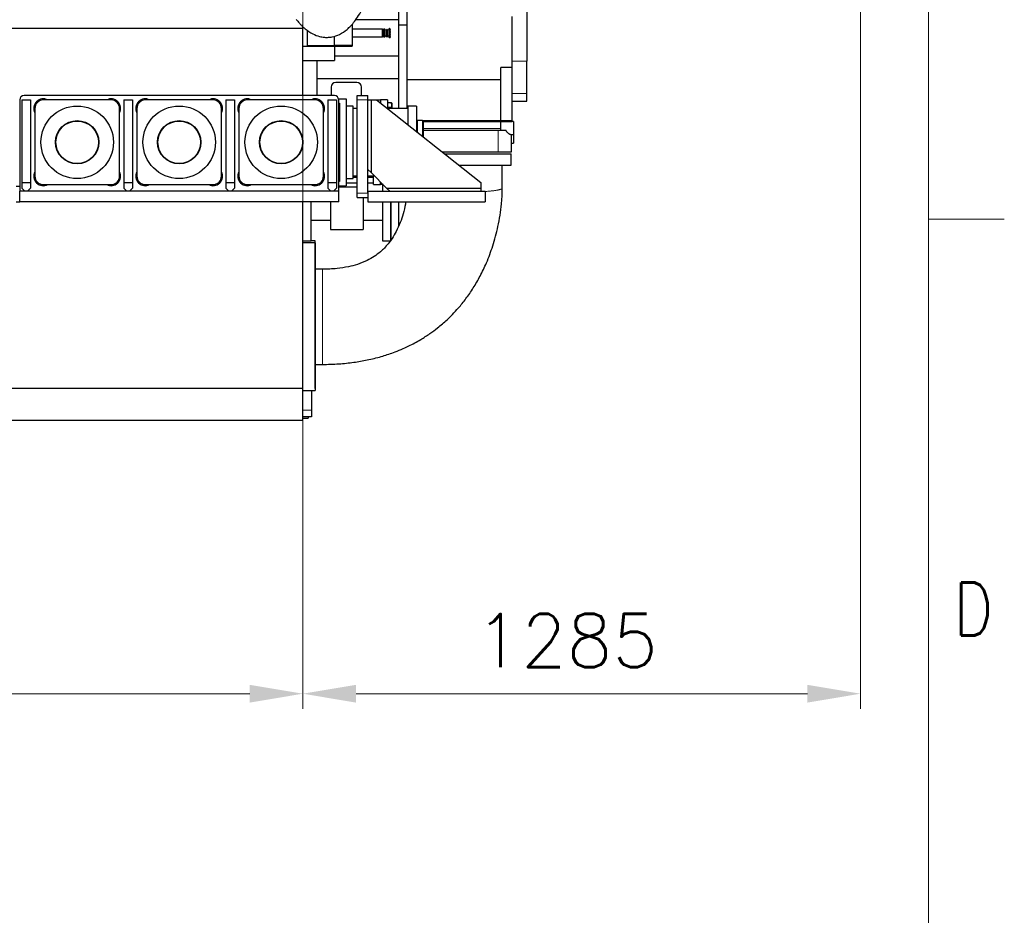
# Model space of a CAD drawing. Header units: inches. Extents: x 0 to 20790, y -12 to 14700.
# Tile 348 of 359: x 18521 to 20790, y 7497 to 9559. Entities that reach past the tile are written whole.
import ezdxf

# ---------------------------------------------------------------- set-up
doc = ezdxf.new("R2010")
doc.units = ezdxf.units.IN
for name, color, linetype, true_color in [('1', 7, 'Continuous', 0xffffff), ('101', 7, 'Continuous', 0xffffff), ('204', 7, 'Continuous', 0xffffff), ('210', 7, 'Continuous', 0xffffff), ('254', 7, 'Continuous', 0xffffff)]:
    doc.layers.add(name, color=color, linetype=linetype, true_color=true_color)
doc.styles.add('latin_extended', font='simplex.shx')
doc.dimstyles.get("Standard").update_dxf_attribs({"dimtxt": 0.18, "dimasz": 0.18, "dimexe": 0.18, "dimexo": 0.0625, "dimgap": 0.09, "dimtad": 0, "dimtih": 1, "dimtoh": 1, "dimdec": 4, "dimzin": 0, "dimdsep": 46, "dimtxsty": 'Standard', "dimcen": 0.09, "dimadec": 0, "dimazin": 0, "dimtfac": 1, "dimtdec": 4, "dimtofl": 0, "dimtmove": 0, "dimatfit": 3, "dimfxl": 1, "dimtolj": 1, "dimtzin": 0, "dimarcsym": 0})

# ---------------------------------------------------------------- blocks, each defined once
blk = doc.blocks.new('_U3')
at = {"layer": '254', "color": 3, "linetype": 'Continuous', "lineweight": 13, "transparency": 16777216}
for p, q in [((14033.7, 9505), (14033.7, 7972)), ((19173.7, 9505), (19173.7, 7972)), ((19051.2, 8007), (14156.2, 8007))]:
    blk.add_line(p, q, dxfattribs=at)
at = {"layer": '254', "color": 3, "transparency": 16777216}
for points in [[(14156.2, 8027.4), (14156.2, 7986.5), (14033.7, 8007)], [(19051.2, 7986.5), (19051.2, 8027.4), (19173.7, 8007)]]:
    blk.add_solid(points, dxfattribs=at)
at = {"layer": 'Defpoints', "color": 0, "transparency": 16777216}
for p in [(14033.7, 9540), (19173.7, 9540), (14033.7, 8007)]:
    blk.add_point(p, dxfattribs=at)
at = {"layer": '254', "color": 2, "lineweight": 13, "transparency": 16777216, "insert": (16399.6, 8190.7), "char_height": 122.5, "attachment_point": 1, "style": 'latin_extended'}
blk.add_mtext('\\A1;5140', dxfattribs=at)
blk = doc.blocks.new('_U10')
at = {"layer": '254', "color": 3, "linetype": 'Continuous', "lineweight": 13, "transparency": 16777216}
for p, q in [((20458.7, 11327.4), (20458.7, 7972)), ((19173.7, 9380), (19173.7, 7972)), ((20336.2, 8007), (19296.2, 8007))]:
    blk.add_line(p, q, dxfattribs=at)
at = {"layer": '254', "color": 3, "transparency": 16777216}
for points in [[(19296.2, 8027.4), (19296.2, 7986.5), (19173.7, 8007)], [(20336.2, 7986.5), (20336.2, 8027.4), (20458.7, 8007)]]:
    blk.add_solid(points, dxfattribs=at)
at = {"layer": 'Defpoints', "color": 0, "transparency": 16777216}
for p in [(20458.7, 11362.4), (19173.7, 9415), (19173.7, 8007)]:
    blk.add_point(p, dxfattribs=at)
at = {"layer": '254', "color": 2, "lineweight": 13, "transparency": 16777216, "insert": (19571.7, 8190.7), "char_height": 122.5, "attachment_point": 1, "style": 'latin_extended'}
blk.add_mtext('\\A1;1285', dxfattribs=at)
blk = doc.blocks.new('_U11')
at = {"layer": '254', "color": 3, "linetype": 'Continuous', "lineweight": 13, "transparency": 16777216}
for p, q in [((19173.7, 9450), (19173.7, 12477.4)), ((19878.7, 12148), (19878.7, 12477.4)), ((19296.2, 12442.4), (19756.2, 12442.4))]:
    blk.add_line(p, q, dxfattribs=at)
at = {"layer": '254', "color": 3, "transparency": 16777216}
for points in [[(19296.2, 12462.8), (19296.2, 12422), (19173.7, 12442.4)], [(19756.2, 12422), (19756.2, 12462.8), (19878.7, 12442.4)]]:
    blk.add_solid(points, dxfattribs=at)
at = {"layer": 'Defpoints', "color": 0, "transparency": 16777216}
for p in [(19878.7, 12442.4), (19878.7, 12113), (19173.7, 9415)]:
    blk.add_point(p, dxfattribs=at)
at = {"layer": '254', "color": 2, "lineweight": 13, "transparency": 16777216, "insert": (19354.4, 12626.2), "char_height": 122.5, "attachment_point": 1, "style": 'latin_extended'}
blk.add_mtext('\\A1;705', dxfattribs=at)

msp = doc.modelspace()

# ---------------------------------------------------------------- linework, layer by layer
at = {"layer": '1', "color": 2, "linetype": 'Continuous', "lineweight": 25}
for p, q in [((19393.74, 9617.958), (19393.74, 9558.958)), ((19413.74, 9547.195), (19413.74, 9613.169)), ((19689.74, 9596.389), (19689.74, 9463.936)), ((19393.74, 9558.958), (19295.398, 9558.958)), ((19393.74, 9558.958), (19393.74, 9474.958)), ((19655.74, 9449.044), (19655.74, 9566.911)), ((14633.755, 9539.958), (19173.74, 9539.958)), ((19173.74, 9539.958), (19173.74, 9543.443)), ((19173.74, 9384.962), (19173.74, 9539.958)), ((19184.74, 9499.958), (19184.74, 9534.79)), ((19287.24, 9548.685), (19287.24, 9500.458)), ((19357.34, 9537.458), (19287.24, 9537.458)), ((19358.54, 9536.258), (19357.34, 9537.458)), ((19357.34, 9519.458), (19357.34, 9537.458)), ((19360.04, 9536.458), (19358.54, 9536.458)), ((19358.54, 9520.458), (19358.54, 9536.458)), ((19360.04, 9519.958), (19360.04, 9536.958)), ((19362.543, 9537.458), (19360.54, 9537.458)), ((19363.524, 9536.258), (19362.976, 9537.208)), ((19366.844, 9536.758), (19366.555, 9536.258)), ((19368.062, 9536.858), (19367.017, 9536.858)), ((19368.524, 9536.258), (19368.236, 9536.758)), ((19372.97, 9538.708), (19371.555, 9536.258)), ((19373.64, 9538.708), (19372.97, 9538.708)), ((19372.97, 9518.208), (19372.97, 9538.708)), ((19373.64, 9538.708), (19373.64, 9538.574)), ((19375.04, 9538.58), (19373.64, 9538.58)), ((19373.64, 9536.393), (19373.64, 9538.044)), ((19373.64, 9532.085), (19373.64, 9534.946)), ((19373.64, 9526.806), (19373.64, 9530.11)), ((19375.04, 9538.574), (19375.04, 9538.58)), ((19375.04, 9538.574), (19375.04, 9538.044)), ((19375.04, 9537.852), (19375.04, 9538.044)), ((19375.04, 9536.505), (19375.04, 9537.852)), ((19375.04, 9536.393), (19375.04, 9536.505)), ((19375.04, 9536.393), (19375.04, 9534.946)), ((19375.04, 9534.659), (19375.04, 9534.946)), ((19375.04, 9532.326), (19375.04, 9534.659)), ((19375.04, 9532.085), (19375.04, 9532.326)), ((19375.04, 9532.085), (19375.04, 9530.11)), ((19375.04, 9529.805), (19375.04, 9530.11)), ((19375.04, 9527.111), (19375.04, 9529.805)), ((19393.74, 9547.195), (19413.74, 9547.195)), ((19413.74, 9354.46), (19413.74, 9547.195)), ((19246.24, 9499.958), (19246.24, 9521.502)), ((19287.24, 9519.458), (19357.34, 9519.458)), ((19357.34, 9519.458), (19358.54, 9520.658)), ((19358.54, 9520.458), (19360.04, 9520.458)), ((19360.54, 9519.458), (19362.543, 9519.458)), ((19362.976, 9519.708), (19363.524, 9520.658)), ((19366.555, 9520.658), (19366.844, 9520.158)), ((19367.017, 9520.058), (19368.062, 9520.058)), ((19368.236, 9520.158), (19368.524, 9520.658)), ((19371.555, 9520.658), (19372.97, 9518.208)), ((19372.97, 9518.208), (19373.64, 9518.208)), ((19373.64, 9521.969), (19373.64, 9524.83)), ((19373.64, 9518.871), (19373.64, 9520.523)), ((19373.64, 9518.208), (19373.64, 9518.342)), ((19373.64, 9518.335), (19375.04, 9518.335)), ((19375.04, 9526.806), (19375.04, 9527.111)), ((19375.04, 9526.806), (19375.04, 9524.83)), ((19375.04, 9524.59), (19375.04, 9524.83)), ((19375.04, 9522.257), (19375.04, 9524.59)), ((19375.04, 9521.969), (19375.04, 9522.257)), ((19375.04, 9521.969), (19375.04, 9520.523)), ((19375.04, 9520.411), (19375.04, 9520.523)), ((19375.04, 9519.064), (19375.04, 9520.411)), ((19375.04, 9518.871), (19375.04, 9519.064)), ((19375.04, 9518.871), (19375.04, 9518.342)), ((19375.04, 9518.335), (19375.04, 9518.342)), ((19173.74, 9497.958), (19246.24, 9497.958)), ((19184.74, 9497.958), (19184.74, 9499.958)), ((19246.24, 9497.958), (19246.24, 9499.958)), ((19246.24, 9498.458), (19287.24, 9498.458)), ((19246.24, 9497.958), (19246.24, 9464.958)), ((19287.24, 9500.458), (19287.24, 9498.458)), ((19173.74, 9464.958), (19246.24, 9464.958)), ((19205.74, 9464.97), (19205.74, 9384.958)), ((19393.74, 9474.958), (19246.242, 9474.958)), ((19393.74, 9474.958), (19393.74, 9422.958)), ((19689.74, 9389.372), (19689.74, 9463.936)), ((19629.74, 9420.648), (19629.74, 9449.044)), ((19655.74, 9449.044), (19629.74, 9449.044)), ((19655.74, 9326.272), (19655.74, 9449.044)), ((19393.74, 9422.958), (19205.74, 9422.958)), ((19393.74, 9422.958), (19393.74, 9354.459)), ((19629.74, 9420.648), (19413.74, 9420.648)), ((19629.74, 9327.325), (19629.74, 9420.648)), ((19238.74, 9403.958), (19238.74, 9384.957)), ((19297.74, 9414.958), (19249.74, 9414.958)), ((19308.74, 9384.957), (19308.74, 9403.958)), ((18521.24, 9374.958), (18521.24, 9164.459)), ((18526.24, 9374.458), (18546.24, 9374.458)), ((18526.24, 9374.458), (18526.24, 9184.458)), ((19246.24, 9384.958), (18531.24, 9384.958)), ((18546.24, 9374.458), (18546.24, 9184.458)), ((18731.74, 9374.458), (18575.74, 9374.458)), ((18761.24, 9374.458), (18781.24, 9374.458)), ((18761.24, 9374.458), (18761.24, 9184.458)), ((18781.24, 9374.458), (18781.24, 9184.458)), ((18966.74, 9374.458), (18810.74, 9374.458)), ((18996.24, 9374.458), (19016.24, 9374.458)), ((18996.24, 9374.458), (18996.24, 9184.458)), ((19016.24, 9374.458), (19016.24, 9184.458)), ((19201.74, 9374.458), (19045.74, 9374.458)), ((19231.24, 9374.458), (19251.24, 9374.458)), ((19231.24, 9374.458), (19231.24, 9184.458)), ((19251.24, 9374.458), (19251.24, 9184.458)), ((19256.038, 9376.958), (19273.74, 9376.958)), ((19256.24, 9164.459), (19256.24, 9374.958)), ((19273.74, 9376.958), (19273.74, 9176.958)), ((19298.74, 9384.958), (19323.74, 9384.958)), ((19298.74, 9374.958), (19298.74, 9384.958)), ((19298.74, 9159.958), (19298.74, 9374.958)), ((19323.74, 9374.958), (19323.74, 9384.958)), ((19323.74, 9159.958), (19323.74, 9374.958)), ((19323.74, 9374.458), (19330.74, 9374.458)), ((19330.74, 9374.458), (19343.74, 9374.458)), ((19330.74, 9374.458), (19330.74, 9207.458)), ((19343.74, 9374.458), (19583.74, 9184.458)), ((19343.74, 9374.458), (19352.74, 9374.458)), ((19352.74, 9374.458), (19352.74, 9367.333)), ((19368.74, 9374.458), (19352.74, 9374.458)), ((19352.74, 9374.458), (19352.74, 9367.333)), ((19368.74, 9374.458), (19368.74, 9354.958)), ((19655.74, 9371.826), (19689.74, 9371.826)), ((19689.74, 9371.826), (19689.74, 9389.372)), ((18556.24, 9354.958), (18556.24, 9198.958)), ((18751.24, 9198.958), (18751.24, 9354.958)), ((18791.24, 9354.958), (18791.24, 9198.958)), ((18986.24, 9198.958), (18986.24, 9354.958)), ((19026.24, 9354.958), (19026.24, 9198.958)), ((19221.24, 9198.958), (19221.24, 9354.958)), ((19289.74, 9360.458), (19273.74, 9360.458)), ((19289.74, 9193.458), (19289.74, 9360.458)), ((19298.74, 9354.458), (19289.74, 9354.458)), ((19368.74, 9354.665), (19368.74, 9354.958)), ((19415.74, 9354.458), (19369.004, 9354.458)), ((19415.74, 9360.458), (19415.74, 9317.457)), ((19435.74, 9360.458), (19415.74, 9360.458)), ((19435.74, 9360.458), (19435.74, 9301.62)), ((19436.74, 9326.958), (19435.74, 9325.958)), ((19436.74, 9326.958), (19436.74, 9300.835)), ((19449.74, 9326.958), (19436.74, 9326.958)), ((19449.74, 9326.958), (19449.74, 9290.545)), ((19450.74, 9325.958), (19449.74, 9326.958)), ((19450.74, 9325.958), (19450.74, 9289.754)), ((19658.74, 9324.695), (19628.74, 9324.695)), ((19628.74, 9324.695), (19628.74, 9309.35)), ((19629.74, 9324.695), (19629.74, 9327.325)), ((19655.74, 9326.272), (19629.74, 9326.272)), ((19629.74, 9324.833), (19655.74, 9324.833)), ((19655.74, 9324.833), (19655.74, 9326.272)), ((19658.74, 9324.695), (19658.74, 9294.695)), ((19628.74, 9324.003), (19450.74, 9324.003)), ((19623.74, 9304.203), (19450.74, 9304.203)), ((19641.795, 9304.203), (19623.74, 9304.203)), ((19629.74, 9309.35), (19628.74, 9309.35)), ((19629.74, 9309.003), (19629.74, 9309.35)), ((19629.74, 9304.203), (19629.74, 9309.003)), ((19651.952, 9294.695), (19658.74, 9294.695)), ((19653.74, 9294.695), (19653.74, 9254.203)), ((19658.74, 9294.694), (19658.74, 9274.703)), ((19653.74, 9274.703), (19658.74, 9274.703)), ((19623.74, 9254.203), (19495.644, 9254.203)), ((19500.903, 9250.04), (19653.74, 9250.04)), ((19653.74, 9254.203), (19623.74, 9254.203)), ((19653.74, 9224.04), (19653.74, 9250.04)), ((19330.74, 9207.458), (19323.74, 9214.458)), ((19533.742, 9224.04), (19653.74, 9224.04)), ((19273.74, 9193.458), (19289.74, 9193.458)), ((19289.74, 9199.458), (19298.74, 9199.458)), ((19298.743, 9195.958), (19289.742, 9195.958)), ((19323.739, 9199.458), (19336.74, 9199.458)), ((19336.743, 9195.958), (19323.741, 9195.958)), ((19366.74, 9171.458), (19330.74, 9207.458)), ((19336.74, 9201.459), (19336.74, 9198.958)), ((19336.74, 9179.458), (19336.74, 9198.958)), ((18513.24, 9175.958), (18521.249, 9175.958)), ((18526.24, 9184.458), (18546.24, 9184.458)), ((18526.24, 9184.458), (18526.24, 9171.458)), ((18526.24, 9171.458), (18533.24, 9164.458)), ((18539.24, 9164.458), (18546.24, 9171.458)), ((18546.24, 9184.458), (18546.24, 9171.458)), ((18575.74, 9179.458), (18731.74, 9179.458)), ((18761.24, 9184.458), (18781.24, 9184.458)), ((18761.24, 9184.458), (18761.24, 9171.458)), ((18761.24, 9171.458), (18768.24, 9164.458)), ((18774.24, 9164.458), (18781.24, 9171.458)), ((18781.24, 9184.458), (18781.24, 9171.458)), ((18810.74, 9179.458), (18966.74, 9179.458)), ((18996.24, 9184.458), (19016.24, 9184.458)), ((18996.24, 9184.458), (18996.24, 9171.458)), ((18996.24, 9171.458), (19003.24, 9164.458)), ((19009.24, 9164.458), (19016.24, 9171.458)), ((19016.24, 9184.458), (19016.24, 9171.458)), ((19045.74, 9179.458), (19201.74, 9179.458)), ((19231.24, 9184.458), (19251.24, 9184.458)), ((19231.24, 9184.458), (19231.24, 9171.458)), ((19231.24, 9171.458), (19238.24, 9164.458)), ((19244.24, 9164.458), (19251.24, 9171.458)), ((19251.24, 9184.458), (19251.24, 9171.458)), ((19256.24, 9176.958), (19273.74, 9176.958)), ((19298.739, 9173.958), (19256.24, 9173.958)), ((19273.742, 9183.958), (19298.743, 9183.958)), ((19323.741, 9183.958), (19336.743, 9183.958)), ((19336.74, 9179.458), (19352.74, 9179.458)), ((19352.74, 9179.458), (19352.74, 9185.458)), ((19352.74, 9179.458), (19352.74, 9185.458)), ((19358.74, 9179.458), (19352.74, 9179.458)), ((19357.24, 9179.459), (19357.24, 9164.459)), ((19373.74, 9164.458), (19366.74, 9171.458)), ((19366.74, 9171.458), (19583.74, 9171.458)), ((19583.74, 9184.458), (19583.74, 9171.458)), ((19583.74, 9171.458), (19583.74, 9164.458)), ((19256.24, 9164.458), (18521.24, 9164.458)), ((18521.24, 9139.458), (18521.24, 9164.458)), ((19256.24, 9139.458), (19256.24, 9164.458)), ((19298.74, 9149.958), (19298.74, 9159.958)), ((19298.74, 9149.958), (19323.74, 9149.958)), ((19312.74, 9149.957), (19312.74, 9075.958)), ((19323.74, 9164.458), (19593.74, 9164.458)), ((19323.74, 9164.458), (19323.74, 9139.458)), ((19593.74, 9164.458), (19593.74, 9139.458)), ((18513.24, 9139.958), (18521.249, 9139.958)), ((19256.24, 9139.458), (18521.24, 9139.458)), ((19173.74, 8710.39), (19173.74, 9139.456)), ((19193.24, 9124.958), (19193.24, 9139.46)), ((19193.24, 9049.958), (19193.24, 9124.958)), ((19237.74, 9139.456), (19237.74, 9075.958)), ((19323.74, 9139.458), (19593.74, 9139.458)), ((19357.24, 9139.46), (19357.24, 9124.958)), ((19357.24, 9124.958), (19357.24, 9049.958)), ((19376.74, 9139.46), (19376.74, 9124.958)), ((19376.74, 9049.958), (19376.74, 9139.452)), ((19376.74, 9124.958), (19376.74, 9049.958)), ((19394.74, 9084.126), (19394.74, 9139.452)), ((19193.24, 9097.458), (19237.74, 9097.458)), ((19237.74, 9075.958), (19312.74, 9075.958)), ((19312.74, 9097.458), (19357.24, 9097.458)), ((19173.74, 9049.958), (19193.24, 9049.958)), ((19201.74, 9045.04), (19173.74, 9045.04)), ((19201.74, 9049.958), (19193.24, 9049.958)), ((19201.74, 8879.958), (19201.74, 9049.958)), ((19201.74, 9045.04), (19201.74, 8705.04)), ((19357.24, 9049.958), (19376.74, 9049.958)), ((19201.74, 8709.958), (19201.74, 8879.958)), ((13993.74, 8710.39), (19173.74, 8710.39)), ((19173.74, 8636.958), (19173.74, 8710.39)), ((19173.74, 8705.04), (19201.74, 8705.04)), ((19193.74, 8705.041), (19193.74, 8659.958)), ((19193.74, 8644.958), (19173.74, 8644.958)), ((19185.74, 8644.958), (19185.74, 8641.958)), ((19193.74, 8659.958), (19193.74, 8644.958)), ((13993.74, 8636.958), (19173.74, 8636.958)), ((19173.74, 8641.958), (19185.74, 8641.958))]:
    msp.add_line(p, q, dxfattribs=at)
at = {"layer": '1', "color": 110, "linetype": 'Continuous', "lineweight": 13}
for p, q in [((19360.54, 9519.458), (19360.54, 9537.458)), ((19362.543, 9519.458), (19362.543, 9537.458)), ((19362.976, 9519.708), (19362.976, 9537.208)), ((19363.524, 9520.658), (19363.524, 9536.258)), ((19366.555, 9520.658), (19366.555, 9536.258)), ((19366.844, 9520.158), (19366.844, 9536.758)), ((19367.017, 9520.058), (19367.017, 9536.858)), ((19368.062, 9520.058), (19368.062, 9536.858)), ((19368.236, 9520.158), (19368.236, 9536.758)), ((19368.524, 9520.658), (19368.524, 9536.258)), ((19371.555, 9520.658), (19371.555, 9536.258)), ((19375.04, 9538.574), (19373.64, 9538.574)), ((19375.04, 9538.044), (19373.64, 9538.044)), ((19373.64, 9537.852), (19375.04, 9537.852)), ((19373.64, 9536.505), (19375.04, 9536.505)), ((19375.04, 9536.393), (19373.64, 9536.393)), ((19375.04, 9534.946), (19373.64, 9534.946)), ((19373.64, 9534.659), (19375.04, 9534.659)), ((19373.64, 9532.326), (19375.04, 9532.326)), ((19375.04, 9532.085), (19373.64, 9532.085)), ((19375.04, 9530.11), (19373.64, 9530.11)), ((19373.64, 9529.805), (19375.04, 9529.805)), ((19373.64, 9527.111), (19375.04, 9527.111)), ((19375.04, 9526.806), (19373.64, 9526.806)), ((19375.04, 9524.83), (19373.64, 9524.83)), ((19373.64, 9524.59), (19375.04, 9524.59)), ((19373.64, 9522.257), (19375.04, 9522.257)), ((19375.04, 9521.969), (19373.64, 9521.969)), ((19375.04, 9520.523), (19373.64, 9520.523)), ((19373.64, 9520.411), (19375.04, 9520.411)), ((19373.64, 9519.064), (19375.04, 9519.064)), ((19375.04, 9518.871), (19373.64, 9518.871)), ((19375.04, 9518.342), (19373.64, 9518.342)), ((19246.24, 9499.958), (19184.74, 9499.958)), ((19246.24, 9500.458), (19287.24, 9500.458)), ((19689.74, 9463.936), (19655.74, 9463.936)), ((19298.74, 9374.958), (19323.74, 9374.958)), ((19689.74, 9389.372), (19655.74, 9389.372)), ((19368.74, 9354.958), (19368.371, 9354.958)), ((19629.74, 9327.325), (19435.742, 9327.325)), ((19629.74, 9309.003), (19450.74, 9309.003)), ((19623.74, 9304.203), (19623.74, 9254.203)), ((19336.74, 9198.958), (19339.24, 9198.958)), ((19298.74, 9159.958), (19323.74, 9159.958)), ((19193.74, 8659.958), (19173.74, 8659.958))]:
    msp.add_line(p, q, dxfattribs=at)
at = {"layer": '1', "color": 2, "linetype": 'Continuous', "lineweight": 25}
for centre, radius in [((18653.74, 9276.958), 83.5), ((18888.74, 9276.958), 83.5), ((19123.74, 9276.958), 83.5), ((18653.74, 9276.958), 50), ((18653.74, 9276.958), 49), ((18888.74, 9276.958), 50), ((18888.74, 9276.958), 49), ((19123.74, 9276.958), 50), ((19123.74, 9276.958), 49)]:
    msp.add_circle(centre, radius, dxfattribs=at)
for centre, radius, start, end in [((19360.54, 9536.958), 0.5, 90, 180), ((19362.543, 9536.958), 0.5, 30, 90), ((19365.04, 9537.133), 1.75, 210, 330), ((19367.017, 9536.658), 0.2, 90, 150), ((19368.062, 9536.658), 0.2, 30, 90), ((19370.04, 9537.133), 1.75, 210, 330), ((19360.54, 9519.958), 0.5, 180, 270), ((19362.543, 9519.958), 0.5, 270, 330), ((19365.04, 9519.783), 1.75, 30, 150), ((19367.017, 9520.258), 0.2, 210, 270), ((19368.062, 9520.258), 0.2, 270, 330), ((19370.04, 9519.783), 1.75, 30, 150), ((19249.74, 9403.958), 11, 90, 180), ((19297.74, 9403.958), 11, 0, 90), ((18531.24, 9374.958), 10, 90, 180), ((18575.74, 9354.958), 22, 62.423194, 207.576806), ((18575.74, 9354.958), 19.5, 90, 180), ((18731.74, 9354.958), 22, 332.423194, 117.576806), ((18731.74, 9354.958), 19.5, 0, 90), ((18810.74, 9354.958), 22, 62.423194, 207.576806), ((18810.74, 9354.958), 19.5, 90, 180), ((18966.74, 9354.958), 22, 332.423194, 117.576806), ((18966.74, 9354.958), 19.5, 0, 90), ((19045.74, 9354.958), 22, 62.423194, 207.576806), ((19045.74, 9354.958), 19.5, 90, 180), ((19201.74, 9354.958), 22, 332.423194, 117.576806), ((19201.74, 9354.958), 19.5, 0, 90), ((19246.24, 9374.958), 10, 0, 90), ((18575.74, 9198.958), 22, 152.423194, 297.576806), ((18575.74, 9198.958), 19.5, 180, 270), ((18731.74, 9198.958), 22, 242.423194, 27.576806), ((18731.74, 9198.958), 19.5, 270, 0), ((18810.74, 9198.958), 22, 152.423194, 297.576806), ((18810.74, 9198.958), 19.5, 180, 270), ((18966.74, 9198.958), 22, 242.423194, 27.576806), ((18966.74, 9198.958), 19.5, 270, 0), ((19045.74, 9198.958), 22, 152.423194, 297.576806), ((19045.74, 9198.958), 19.5, 180, 270), ((19201.74, 9198.958), 22, 242.423194, 27.576806), ((19201.74, 9198.958), 19.5, 270, 0)]:
    msp.add_arc(centre, radius, start, end, dxfattribs=at)
for points, knots in [([(19158.628, 9559.62), (19159.728, 9558.257), (19161.916, 9555.629), (19165.803, 9551.222), (19171.37, 9545.379), (19181.425, 9536.15), (19195.183, 9526.735), (19210.564, 9520.739), (19222.614, 9518.607), (19232.47, 9518.476), (19244.265, 9519.985), (19259.411, 9525.212), (19273.555, 9534.738), (19284.654, 9545.3), (19293.674, 9555.883), (19302.963, 9569.515), (19312.075, 9586.504), (19318.471, 9602.651), (19322.319, 9616.568), (19323.089, 9623.734), (19323.24, 9627.444)], [0, 0, 0, 0, 0.02177027, 0.04258073, 0.07325188, 0.12256911, 0.21360006, 0.28205514, 0.33194578, 0.36978886, 0.40740674, 0.48359924, 0.57086182, 0.62126439, 0.67614287, 0.7441763, 0.8257176, 0.91294207, 0.95558875, 1, 1, 1, 1]), ([(19652.013, 9294.695), (19651.929, 9294.696), (19651.841, 9294.702), (19651.72, 9294.718), (19651.69, 9294.722), (19651.629, 9294.732), (19651.598, 9294.738), (19651.504, 9294.757), (19651.441, 9294.771), (19651.248, 9294.823), (19651.115, 9294.866), (19650.841, 9294.969), (19650.558, 9295.09), (19650.111, 9295.32), (19649.797, 9295.505), (19649.596, 9295.63), (19649.556, 9295.656), (19649.475, 9295.708), (19649.352, 9295.787), (19649.229, 9295.871), (19648.98, 9296.042), (19648.643, 9296.284), (19648.298, 9296.552), (19647.774, 9296.972), (19647.417, 9297.277), (19646.963, 9297.689), (19646.872, 9297.773), (19646.689, 9297.944), (19646.597, 9298.031), (19646.321, 9298.296), (19645.952, 9298.659), (19645.585, 9299.043), (19645.218, 9299.437), (19645.035, 9299.639), (19644.67, 9300.053), (19644.489, 9300.266), (19644.128, 9300.702), (19643.949, 9300.926), (19643.595, 9301.386), (19643.419, 9301.621), (19643.202, 9301.924), (19643.159, 9301.985), (19643.073, 9302.108), (19643.03, 9302.17), (19642.902, 9302.357), (19642.817, 9302.483), (19642.567, 9302.864), (19642.405, 9303.124), (19642.092, 9303.654), (19641.94, 9303.925), (19641.795, 9304.203)], [0, 0, 0, 0, 0.03677126, 0.03677126, 0.04881162, 0.04881162, 0.06085198, 0.06085198, 0.08493269, 0.08493269, 0.13309413, 0.13309413, 0.18125557, 0.22941701, 0.27757844, 0.27757844, 0.2896188, 0.2896188, 0.30165916, 0.32573988, 0.32573988, 0.37390132, 0.42206275, 0.42206275, 0.51838563, 0.51838563, 0.54246635, 0.54246635, 0.56654707, 0.56654707, 0.6147085, 0.66286994, 0.66286994, 0.71103138, 0.71103138, 0.75919281, 0.75919281, 0.80735425, 0.80735425, 0.85551569, 0.85551569, 0.86755605, 0.86755605, 0.87959641, 0.87959641, 0.90367713, 0.90367713, 0.95183856, 0.95183856, 1, 1, 1, 1]), ([(19633.288, 9171.222), (19633.288, 9176.477), (19633.288, 9186.999), (19633.288, 9204.605), (19633.288, 9216.956), (19633.288, 9224.039)], [0, 0, 0, 0, 0.29846686, 0.59768628, 1, 1, 1, 1]), ([(19218.75, 8765.49), (19231.439, 8765.464), (19255.577, 8766.287), (19290.05, 8769.763), (19322.619, 8775.324), (19353.124, 8782.818), (19385.229, 8793.322), (19415.79, 8806.313), (19443.626, 8821.347), (19465.62, 8835.535), (19482.083, 8847.741), (19495.227, 8858.572), (19506.774, 8868.904), (19519.212, 8881.075), (19533.979, 8897.108), (19550.252, 8917.276), (19567.079, 8941.747), (19582.988, 8969.303), (19598.288, 9001.529), (19612.417, 9039.589), (19624.415, 9084.733), (19630.28, 9121.596), (19632.47, 9147.399), (19633.13, 9159.526), (19633.278, 9167.399), (19633.288, 9171.222)], [0, 0, 0, 0, 0.05800445, 0.11064901, 0.15847731, 0.20924814, 0.25448409, 0.31337206, 0.36160787, 0.40000963, 0.43400677, 0.45619896, 0.47861536, 0.50550455, 0.53654359, 0.57927965, 0.62533342, 0.6741193, 0.72688497, 0.79098646, 0.86298933, 0.94414161, 0.96388247, 0.98250037, 1, 1, 1, 1]), ([(19411, 9139.427), (19410.727, 9137.84), (19409.052, 9128.636), (19405.251, 9112.67), (19398.147, 9091.469), (19389.678, 9072.609), (19380.164, 9056.352), (19370.894, 9043.675), (19361.749, 9033.378), (19351.151, 9023.423), (19338.016, 9013.556), (19320.331, 9003.565), (19300.453, 8995.684), (19277.155, 8989.58), (19250.196, 8985.532), (19230.087, 8984.492), (19218.743, 8984.589)], [0, 0, 0, 0, 0.0179223, 0.10413678, 0.18285695, 0.26768974, 0.33659156, 0.39515402, 0.44379736, 0.49063166, 0.55657799, 0.62282791, 0.71012024, 0.78543327, 0.87997941, 1, 1, 1, 1]), ([(19218.743, 8984.589), (19217.317, 8984.589), (19214.465, 8984.589), (19208.764, 8984.589), (19204.488, 8984.589), (19201.638, 8984.589)], [0, 0, 0, 0, 0.25011138, 0.50008043, 1, 1, 1, 1]), ([(19201.638, 8765.49), (19204.488, 8765.49), (19208.288, 8765.49), (19213.038, 8765.49), (19215.892, 8765.49), (19217.796, 8765.49), (19218.75, 8765.49)], [0, 0, 0, 0, 0.49972687, 0.66622532, 0.83276518, 1, 1, 1, 1])]:
    msp.add_open_spline(points, degree=3, knots=knots, dxfattribs=at)
at = {"layer": '1', "color": 110, "linetype": 'Continuous', "lineweight": 13}
for points, weights, knots in [([(19594.318, 9163.584), (19609.79, 9164.779), (19621.754, 9166.298), (19628.7, 9167.983), (19632.43, 9169.953), (19632.972, 9170.367), (19633.265, 9170.793), (19633.288, 9171.225)], [0.995285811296, 0.997310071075, 1.00496536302, 1.01661171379, 1.01661171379, 1.01584947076, 1.0145868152, 1.01302561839], [0, 0, 0, 0, 0, 0.796286, 0.796286, 0.796286, 1, 1, 1, 1, 1]), ([(19218.743, 8984.588), (19218.743, 8984.577), (19218.743, 8984.494), (19218.743, 8984.344), (19218.742, 8980.582), (19218.743, 8956.586), (19218.744, 8903.576), (19218.746, 8865.007)], [1.01548685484, 1.01601310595, 1.01639934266, 1.01661171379, 1.01661171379, 0.958470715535, 1.01661171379, 1.01661171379], [0, 0, 0, 0, 0, 0.05699299, 0.05699299, 0.05699299, 1, 1, 1, 1, 1])]:
    msp.add_rational_spline(points, weights, degree=4, knots=knots, dxfattribs=at)
msp.add_rational_spline([(19218.746, 8865.007), (19218.747, 8828.786), (19218.748, 8783.275), (19218.749, 8765.335), (19218.75, 8765.491)], [1.01661171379, 1.01661171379, 0.96533392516, 1.00724710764, 1.01547157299], degree=4, dxfattribs=at)
at = {"layer": '101', "color": 2, "linetype": 'Continuous', "lineweight": 25}
msp.add_line((19257.882, 9366.958), (19257.882, 9186.958), dxfattribs=at)
for points in [[(19256.24, 9366.958), (19256.787, 9366.958), (19257.335, 9366.958), (19257.882, 9366.958)], [(19257.882, 9186.958), (19257.335, 9186.958), (19256.787, 9186.958), (19256.24, 9186.958)]]:
    msp.add_open_spline(points, degree=3, dxfattribs=at)
at = {"layer": '204', "color": 2, "linetype": 'Continuous', "lineweight": 25}
for p, q in [((19377.668, 9367.764), (19368.74, 9367.764)), ((19377.668, 9356.779), (19368.74, 9356.779)), ((19378.74, 9366.958), (19378.74, 9362.272)), ((19378.74, 9362.272), (19378.74, 9354.458))]:
    msp.add_line(p, q, dxfattribs=at)
for points, knots in [([(19377.668, 9367.764), (19377.995, 9367.615), (19378.265, 9367.465), (19378.545, 9367.238), (19378.617, 9367.162), (19378.715, 9367.008), (19378.74, 9366.931), (19378.74, 9366.854)], [0, 0, 0, 0, 0.5, 0.5, 0.75, 0.75, 1, 1, 1, 1]), ([(19378.74, 9362.272), (19378.74, 9362.388), (19378.738, 9362.505), (19378.734, 9362.68), (19378.732, 9362.739), (19378.727, 9362.855), (19378.713, 9363.147), (19378.69, 9363.437), (19378.617, 9364.132), (19378.544, 9364.592), (19378.357, 9365.507), (19378.243, 9365.961), (19377.98, 9366.866), (19377.831, 9367.316), (19377.668, 9367.764)], [0, 0, 0, 0, 0.0625, 0.0625, 0.09375, 0.09375, 0.125, 0.25, 0.25, 0.5, 0.5, 0.75, 0.75, 1, 1, 1, 1]), ([(19377.668, 9356.779), (19377.995, 9357.677), (19378.265, 9358.582), (19378.545, 9359.954), (19378.617, 9360.414), (19378.715, 9361.339), (19378.74, 9361.804), (19378.74, 9362.272)], [0, 0, 0, 0, 0.5, 0.5, 0.75, 0.75, 1, 1, 1, 1]), ([(19378.28, 9354.483), (19378.227, 9354.728), (19378.17, 9354.972), (19377.978, 9355.74), (19377.83, 9356.261), (19377.668, 9356.779)], [0, 0, 0, 0, 0.31618087, 0.31618087, 1, 1, 1, 1])]:
    msp.add_open_spline(points, degree=3, knots=knots, dxfattribs=at)
at = {"layer": '210', "color": 7, "linetype": 'Continuous', "lineweight": 18}
for p, q in [((20615, 175), (20615, 14525)), ((20790, 9100), (20615, 9100))]:
    msp.add_line(p, q, dxfattribs=at)

# ---------------------------------------------------------------- texts
at = {"layer": '210', "color": 211, "linetype": 'Continuous', "lineweight": 18, "insert": (20673.721, 8140.689), "char_height": 122.5, "attachment_point": 7, "line_spacing_factor": 0.963855, "style": 'latin_extended'}
msp.add_mtext('\\W0.8203;D', dxfattribs=at)

# ---------------------------------------------------------------- dimensions: what is measured, and where the dimension line sits
at = {"layer": '254', "color": 2, "linetype": 'Continuous', "lineweight": 13}
for base, p1, p2, picture, middle in [((19878.74, 12442.425), (19173.74, 9414.958), (19878.74, 12112.958), '_U11', (19511.861, 12442.425)), ((19173.74, 8006.958), (20458.74, 11362.39), (19173.74, 9414.958), '_U10', (19775.868, 8006.958)), ((14033.74, 8006.958), (19173.74, 9539.958), (14033.74, 9539.958), '_U3', (16603.74, 8006.958))]:
    dim = msp.add_linear_dim(base=base, p1=p1, p2=p2, dimstyle='Standard', override={"dimscale": 35, "dimtxt": 3.5, "dimasz": 3.5, "dimexe": 1, "dimexo": 1, "dimgap": 1.75, "dimtad": 1, "dimtih": 1, "dimtoh": 0, "dimdec": 2, "dimlfac": 1, "dimzin": 8, "dimdsep": 46, "dimlunit": 2, "dimtxsty": 'latin_extended', "dimsah": 1, "dimse1": 0, "dimse2": 0, "dimsd1": 0, "dimsd2": 0, "dimclrd": 3, "dimclre": 3, "dimclrt": 2, "dimtol": 0, "dimtm": -0.1, "dimtfac": 0.714286, "dimtdec": 3, "dimtofl": 1, "dimtmove": 0, "dimtzin": 8, "dimlwd": 13, "dimlwe": 13}, dxfattribs=at)
    dim.commit()
    dim.dimension.update_dxf_attribs({"geometry": picture, "text_midpoint": middle, "dimtype": 160})

doc.saveas('drawing.dxf')
